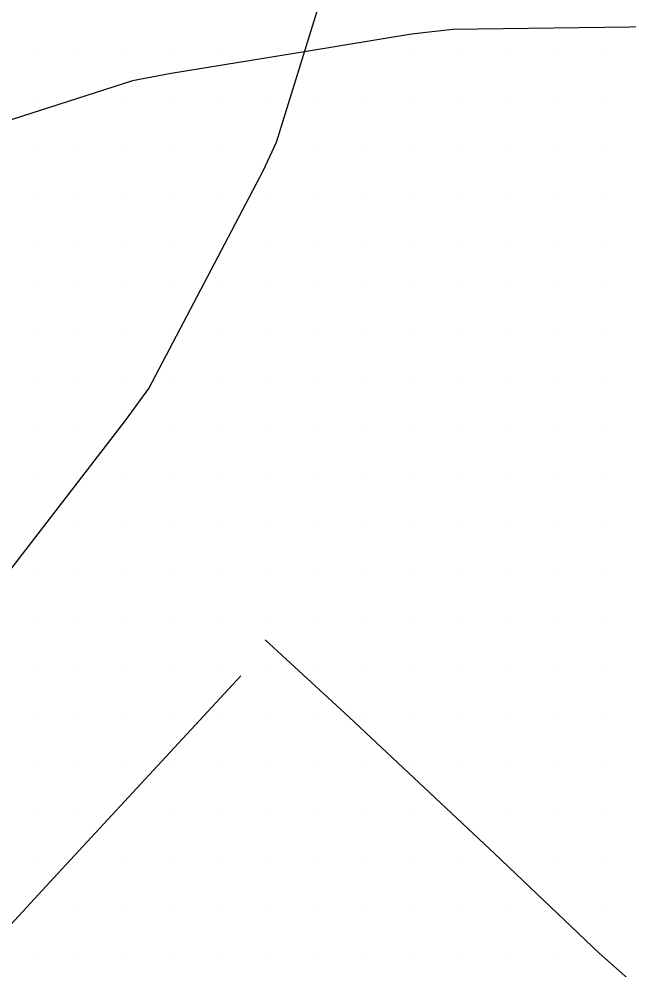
# Model space of a CAD drawing. Extents: x 1762120 to 1766775, y 709485 to 712965.
# Drawn here: x 1766190.56 to 1766222.57, y 709982.94 to 710032.87 of the extents above; entities that cross this region are included whole.
import ezdxf

# ---------------------------------------------------------------- set-up
doc = ezdxf.new("R2010")
doc.units = 0
doc.layers.add('Exist DTM Scan Elevation Point', color=7, linetype='Continuous')
doc.layers.add('Exist Roads EOT', color=7, linetype='Continuous')

msp = doc.modelspace()

# ---------------------------------------------------------------- linework, layer by layer
at = {"layer": 'Exist DTM Scan Elevation Point'}
for p, q in [((1766191.25, 710031.25), (1766191.25, 710031.25)), ((1766193.75, 710031.25), (1766193.75, 710031.25)), ((1766196.25, 710031.25), (1766196.25, 710031.25)), ((1766198.75, 710031.25), (1766198.75, 710031.25)), ((1766201.25, 710031.25), (1766201.25, 710031.25)), ((1766211.25, 710031.25), (1766211.25, 710031.25)), ((1766213.75, 710031.25), (1766213.75, 710031.25)), ((1766216.25, 710031.25), (1766216.25, 710031.25)), ((1766218.75, 710031.25), (1766218.75, 710031.25)), ((1766221.25, 710031.25), (1766221.25, 710031.25)), ((1766191.25, 710028.75), (1766191.25, 710028.75)), ((1766196.25, 710028.75), (1766196.25, 710028.75)), ((1766198.75, 710028.75), (1766198.75, 710028.75)), ((1766201.25, 710028.75), (1766201.25, 710028.75)), ((1766203.75, 710028.75), (1766203.75, 710028.75)), ((1766206.25, 710028.75), (1766206.25, 710028.75)), ((1766208.75, 710028.75), (1766208.75, 710028.75)), ((1766211.25, 710028.75), (1766211.25, 710028.75)), ((1766213.75, 710028.75), (1766213.75, 710028.75)), ((1766216.25, 710028.75), (1766216.25, 710028.75)), ((1766218.75, 710028.75), (1766218.75, 710028.75)), ((1766221.25, 710028.75), (1766221.25, 710028.75)), ((1766191.25, 710026.25), (1766191.25, 710026.25)), ((1766193.75, 710026.25), (1766193.75, 710026.25)), ((1766196.25, 710026.25), (1766196.25, 710026.25)), ((1766198.75, 710026.25), (1766198.75, 710026.25)), ((1766201.25, 710026.25), (1766201.25, 710026.25)), ((1766206.25, 710026.25), (1766206.25, 710026.25)), ((1766208.75, 710026.25), (1766208.75, 710026.25)), ((1766211.25, 710026.25), (1766211.25, 710026.25)), ((1766213.75, 710026.25), (1766213.75, 710026.25)), ((1766216.25, 710026.25), (1766216.25, 710026.25)), ((1766218.75, 710026.25), (1766218.75, 710026.25)), ((1766221.25, 710026.25), (1766221.25, 710026.25)), ((1766191.25, 710023.75), (1766191.25, 710023.75)), ((1766193.75, 710023.75), (1766193.75, 710023.75)), ((1766196.25, 710023.75), (1766196.25, 710023.75)), ((1766198.75, 710023.75), (1766198.75, 710023.75)), ((1766201.25, 710023.75), (1766201.25, 710023.75)), ((1766203.75, 710023.75), (1766203.75, 710023.75)), ((1766206.25, 710023.75), (1766206.25, 710023.75)), ((1766208.75, 710023.75), (1766208.75, 710023.75)), ((1766211.25, 710023.75), (1766211.25, 710023.75)), ((1766213.75, 710023.75), (1766213.75, 710023.75)), ((1766216.25, 710023.75), (1766216.25, 710023.75)), ((1766218.75, 710023.75), (1766218.75, 710023.75)), ((1766221.25, 710023.75), (1766221.25, 710023.75)), ((1766191.25, 710021.25), (1766191.25, 710021.25)), ((1766193.75, 710021.25), (1766193.75, 710021.25)), ((1766196.25, 710021.25), (1766196.25, 710021.25)), ((1766198.75, 710021.25), (1766198.75, 710021.25)), ((1766203.75, 710021.25), (1766203.75, 710021.25)), ((1766206.25, 710021.25), (1766206.25, 710021.25)), ((1766208.75, 710021.25), (1766208.75, 710021.25)), ((1766211.25, 710021.25), (1766211.25, 710021.25)), ((1766213.75, 710021.25), (1766213.75, 710021.25)), ((1766216.25, 710021.25), (1766216.25, 710021.25)), ((1766218.75, 710021.25), (1766218.75, 710021.25)), ((1766221.25, 710021.25), (1766221.25, 710021.25)), ((1766191.25, 710018.75), (1766191.25, 710018.75)), ((1766193.75, 710018.75), (1766193.75, 710018.75)), ((1766196.25, 710018.75), (1766196.25, 710018.75)), ((1766198.75, 710018.75), (1766198.75, 710018.75)), ((1766201.25, 710018.75), (1766201.25, 710018.75)), ((1766203.75, 710018.75), (1766203.75, 710018.75)), ((1766206.25, 710018.75), (1766206.25, 710018.75)), ((1766208.75, 710018.75), (1766208.75, 710018.75)), ((1766211.25, 710018.75), (1766211.25, 710018.75)), ((1766213.75, 710018.75), (1766213.75, 710018.75)), ((1766216.25, 710018.75), (1766216.25, 710018.75)), ((1766218.75, 710018.75), (1766218.75, 710018.75)), ((1766221.25, 710018.75), (1766221.25, 710018.75)), ((1766191.25, 710016.25), (1766191.25, 710016.25)), ((1766193.75, 710016.25), (1766193.75, 710016.25)), ((1766196.25, 710016.25), (1766196.25, 710016.25)), ((1766201.25, 710016.25), (1766201.25, 710016.25)), ((1766203.75, 710016.25), (1766203.75, 710016.25)), ((1766206.25, 710016.25), (1766206.25, 710016.25)), ((1766208.75, 710016.25), (1766208.75, 710016.25)), ((1766211.25, 710016.25), (1766211.25, 710016.25)), ((1766213.75, 710016.25), (1766213.75, 710016.25)), ((1766216.25, 710016.25), (1766216.25, 710016.25)), ((1766218.75, 710016.25), (1766218.75, 710016.25)), ((1766221.25, 710016.25), (1766221.25, 710016.25)), ((1766191.25, 710013.75), (1766191.25, 710013.75)), ((1766193.75, 710013.75), (1766193.75, 710013.75)), ((1766196.25, 710013.75), (1766196.25, 710013.75)), ((1766198.75, 710013.75), (1766198.75, 710013.75)), ((1766201.25, 710013.75), (1766201.25, 710013.75)), ((1766203.75, 710013.75), (1766203.75, 710013.75)), ((1766206.25, 710013.75), (1766206.25, 710013.75)), ((1766208.75, 710013.75), (1766208.75, 710013.75)), ((1766211.25, 710013.75), (1766211.25, 710013.75)), ((1766213.75, 710013.75), (1766213.75, 710013.75)), ((1766216.25, 710013.75), (1766216.25, 710013.75)), ((1766218.75, 710013.75), (1766218.75, 710013.75)), ((1766221.25, 710013.75), (1766221.25, 710013.75)), ((1766191.25, 710011.25), (1766191.25, 710011.25)), ((1766193.75, 710011.25), (1766193.75, 710011.25)), ((1766198.75, 710011.25), (1766198.75, 710011.25)), ((1766201.25, 710011.25), (1766201.25, 710011.25)), ((1766203.75, 710011.25), (1766203.75, 710011.25)), ((1766206.25, 710011.25), (1766206.25, 710011.25)), ((1766208.75, 710011.25), (1766208.75, 710011.25)), ((1766211.25, 710011.25), (1766211.25, 710011.25)), ((1766213.75, 710011.25), (1766213.75, 710011.25)), ((1766216.25, 710011.25), (1766216.25, 710011.25)), ((1766218.75, 710011.25), (1766218.75, 710011.25)), ((1766221.25, 710011.25), (1766221.25, 710011.25)), ((1766191.25, 710008.75), (1766191.25, 710008.75)), ((1766196.25, 710008.75), (1766196.25, 710008.75)), ((1766198.75, 710008.75), (1766198.75, 710008.75)), ((1766201.25, 710008.75), (1766201.25, 710008.75)), ((1766203.75, 710008.75), (1766203.75, 710008.75)), ((1766206.25, 710008.75), (1766206.25, 710008.75)), ((1766208.75, 710008.75), (1766208.75, 710008.75)), ((1766211.25, 710008.75), (1766211.25, 710008.75)), ((1766213.75, 710008.75), (1766213.75, 710008.75)), ((1766216.25, 710008.75), (1766216.25, 710008.75)), ((1766218.75, 710008.75), (1766218.75, 710008.75)), ((1766221.25, 710008.75), (1766221.25, 710008.75)), ((1766193.75, 710006.25), (1766193.75, 710006.25)), ((1766196.25, 710006.25), (1766196.25, 710006.25)), ((1766198.75, 710006.25), (1766198.75, 710006.25)), ((1766201.25, 710006.25), (1766201.25, 710006.25)), ((1766203.75, 710006.25), (1766203.75, 710006.25)), ((1766206.25, 710006.25), (1766206.25, 710006.25)), ((1766208.75, 710006.25), (1766208.75, 710006.25)), ((1766211.25, 710006.25), (1766211.25, 710006.25)), ((1766213.75, 710006.25), (1766213.75, 710006.25)), ((1766216.25, 710006.25), (1766216.25, 710006.25)), ((1766218.75, 710006.25), (1766218.75, 710006.25)), ((1766221.25, 710006.25), (1766221.25, 710006.25)), ((1766191.25, 710003.75), (1766191.25, 710003.75)), ((1766193.75, 710003.75), (1766193.75, 710003.75)), ((1766196.25, 710003.75), (1766196.25, 710003.75)), ((1766198.75, 710003.75), (1766198.75, 710003.75)), ((1766201.25, 710003.75), (1766201.25, 710003.75)), ((1766203.75, 710003.75), (1766203.75, 710003.75)), ((1766206.25, 710003.75), (1766206.25, 710003.75)), ((1766208.75, 710003.75), (1766208.75, 710003.75)), ((1766211.25, 710003.75), (1766211.25, 710003.75)), ((1766213.75, 710003.75), (1766213.75, 710003.75)), ((1766216.25, 710003.75), (1766216.25, 710003.75)), ((1766218.75, 710003.75), (1766218.75, 710003.75)), ((1766221.25, 710003.75), (1766221.25, 710003.75)), ((1766191.25, 710001.25), (1766191.25, 710001.25)), ((1766193.75, 710001.25), (1766193.75, 710001.25)), ((1766196.25, 710001.25), (1766196.25, 710001.25)), ((1766198.75, 710001.25), (1766198.75, 710001.25)), ((1766201.25, 710001.25), (1766201.25, 710001.25)), ((1766203.75, 710001.25), (1766203.75, 710001.25)), ((1766206.25, 710001.25), (1766206.25, 710001.25)), ((1766208.75, 710001.25), (1766208.75, 710001.25)), ((1766211.25, 710001.25), (1766211.25, 710001.25)), ((1766213.75, 710001.25), (1766213.75, 710001.25)), ((1766216.25, 710001.25), (1766216.25, 710001.25)), ((1766218.75, 710001.25), (1766218.75, 710001.25)), ((1766221.25, 710001.25), (1766221.25, 710001.25)), ((1766191.25, 709998.75), (1766191.25, 709998.75)), ((1766193.75, 709998.75), (1766193.75, 709998.75)), ((1766196.25, 709998.75), (1766196.25, 709998.75)), ((1766198.75, 709998.75), (1766198.75, 709998.75)), ((1766201.25, 709998.75), (1766201.25, 709998.75)), ((1766203.75, 709998.75), (1766203.75, 709998.75)), ((1766206.25, 709998.75), (1766206.25, 709998.75)), ((1766208.75, 709998.75), (1766208.75, 709998.75)), ((1766211.25, 709998.75), (1766211.25, 709998.75)), ((1766213.75, 709998.75), (1766213.75, 709998.75)), ((1766216.25, 709998.75), (1766216.25, 709998.75)), ((1766218.75, 709998.75), (1766218.75, 709998.75)), ((1766221.25, 709998.75), (1766221.25, 709998.75)), ((1766191.25, 709996.25), (1766191.25, 709996.25)), ((1766193.75, 709996.25), (1766193.75, 709996.25)), ((1766196.25, 709996.25), (1766196.25, 709996.25)), ((1766198.75, 709996.25), (1766198.75, 709996.25)), ((1766201.25, 709996.25), (1766201.25, 709996.25)), ((1766203.75, 709996.25), (1766203.75, 709996.25)), ((1766206.25, 709996.25), (1766206.25, 709996.25)), ((1766208.75, 709996.25), (1766208.75, 709996.25)), ((1766211.25, 709996.25), (1766211.25, 709996.25)), ((1766213.75, 709996.25), (1766213.75, 709996.25)), ((1766216.25, 709996.25), (1766216.25, 709996.25)), ((1766218.75, 709996.25), (1766218.75, 709996.25)), ((1766221.25, 709996.25), (1766221.25, 709996.25)), ((1766191.25, 709993.75), (1766191.25, 709993.75)), ((1766193.75, 709993.75), (1766193.75, 709993.75)), ((1766196.25, 709993.75), (1766196.25, 709993.75)), ((1766198.75, 709993.75), (1766198.75, 709993.75)), ((1766201.25, 709993.75), (1766201.25, 709993.75)), ((1766203.75, 709993.75), (1766203.75, 709993.75)), ((1766206.25, 709993.75), (1766206.25, 709993.75)), ((1766208.75, 709993.75), (1766208.75, 709993.75)), ((1766211.25, 709993.75), (1766211.25, 709993.75)), ((1766213.75, 709993.75), (1766213.75, 709993.75)), ((1766216.25, 709993.75), (1766216.25, 709993.75)), ((1766218.75, 709993.75), (1766218.75, 709993.75)), ((1766221.25, 709993.75), (1766221.25, 709993.75)), ((1766191.25, 709991.25), (1766191.25, 709991.25)), ((1766193.75, 709991.25), (1766193.75, 709991.25)), ((1766198.75, 709991.25), (1766198.75, 709991.25)), ((1766201.25, 709991.25), (1766201.25, 709991.25)), ((1766203.75, 709991.25), (1766203.75, 709991.25)), ((1766206.25, 709991.25), (1766206.25, 709991.25)), ((1766208.75, 709991.25), (1766208.75, 709991.25)), ((1766211.25, 709991.25), (1766211.25, 709991.25)), ((1766216.25, 709991.25), (1766216.25, 709991.25)), ((1766218.75, 709991.25), (1766218.75, 709991.25)), ((1766221.25, 709991.25), (1766221.25, 709991.25)), ((1766191.25, 709988.75), (1766191.25, 709988.75)), ((1766196.25, 709988.75), (1766196.25, 709988.75)), ((1766198.75, 709988.75), (1766198.75, 709988.75)), ((1766201.25, 709988.75), (1766201.25, 709988.75)), ((1766203.75, 709988.75), (1766203.75, 709988.75)), ((1766206.25, 709988.75), (1766206.25, 709988.75)), ((1766208.75, 709988.75), (1766208.75, 709988.75)), ((1766211.25, 709988.75), (1766211.25, 709988.75)), ((1766213.75, 709988.75), (1766213.75, 709988.75)), ((1766218.75, 709988.75), (1766218.75, 709988.75)), ((1766221.25, 709988.75), (1766221.25, 709988.75)), ((1766193.75, 709986.25), (1766193.75, 709986.25)), ((1766196.25, 709986.25), (1766196.25, 709986.25)), ((1766198.75, 709986.25), (1766198.75, 709986.25)), ((1766201.25, 709986.25), (1766201.25, 709986.25)), ((1766203.75, 709986.25), (1766203.75, 709986.25)), ((1766206.25, 709986.25), (1766206.25, 709986.25)), ((1766208.75, 709986.25), (1766208.75, 709986.25)), ((1766211.25, 709986.25), (1766211.25, 709986.25)), ((1766213.75, 709986.25), (1766213.75, 709986.25)), ((1766216.25, 709986.25), (1766216.25, 709986.25)), ((1766221.25, 709986.25), (1766221.25, 709986.25)), ((1766191.25, 709983.75), (1766191.25, 709983.75)), ((1766193.75, 709983.75), (1766193.75, 709983.75)), ((1766196.25, 709983.75), (1766196.25, 709983.75)), ((1766198.75, 709983.75), (1766198.75, 709983.75)), ((1766201.25, 709983.75), (1766201.25, 709983.75)), ((1766203.75, 709983.75), (1766203.75, 709983.75)), ((1766206.25, 709983.75), (1766206.25, 709983.75)), ((1766208.75, 709983.75), (1766208.75, 709983.75)), ((1766211.25, 709983.75), (1766211.25, 709983.75)), ((1766213.75, 709983.75), (1766213.75, 709983.75)), ((1766216.25, 709983.75), (1766216.25, 709983.75)), ((1766218.75, 709983.75), (1766218.75, 709983.75))]:
    msp.add_line(p, q, dxfattribs=at)
at = {"layer": 'Exist Roads EOT'}
for points in [[(1766186.897, 709999.877), (1766188.076, 710001.351), (1766196.149, 710011.795), (1766197.37, 710013.48), (1766203.377, 710024.894), (1766204.063, 710026.411), (1766208.002, 710039.104), (1766208.384, 710041.169), (1766209.475, 710053.799), (1766209.211, 710056.17), (1766206.439, 710068.46), (1766205.717, 710070.662), (1766199.423, 710081.504), (1766198.148, 710083.538), (1766189.293, 710093.131), (1766187.862, 710094.515), (1766177.313, 710102.277), (1766175.834, 710103.349), (1766164.973, 710110.536), (1766163.06, 710111.715), (1766149.85, 710119.614), (1766141.28, 710124.576), (1766116.924, 710138.167)], [(1766285.681, 710014.987), (1766283.624, 710015.998), (1766271.973, 710021.639), (1766269.988, 710022.349), (1766257.895, 710026.652), (1766255.757, 710027.257), (1766243.314, 710030.324), (1766241.16, 710030.721), (1766228.044, 710032.435), (1766226.587, 710032.503), (1766213.328, 710032.329), (1766211.151, 710032.076), (1766205.536, 710031.154)], [(1766205.534, 710031.154), (1766198.536, 710030.004), (1766196.515, 710029.619), (1766184.36, 710025.718), (1766182.074, 710024.743), (1766170.693, 710018.948), (1766168.395, 710017.757), (1766157.926, 710009.706), (1766156.831, 710008.852), (1766150.733, 710002.279), (1766144.396, 709995.412)], [(1766203.471, 710000.281), (1766207.877, 709996.21), (1766215.535, 709989.031), (1766221.006, 709983.828), (1766225.929, 709979.464), (1766231.158, 709974.855), (1766234.428, 709971.927)], [(1766202.193, 709998.391), (1766192.391, 709987.778), (1766169.166, 709962.594), (1766148.046, 709939.631), (1766134.448, 709925.027)]]:
    msp.add_lwpolyline(points, dxfattribs=at)

doc.saveas('drawing.dxf')
